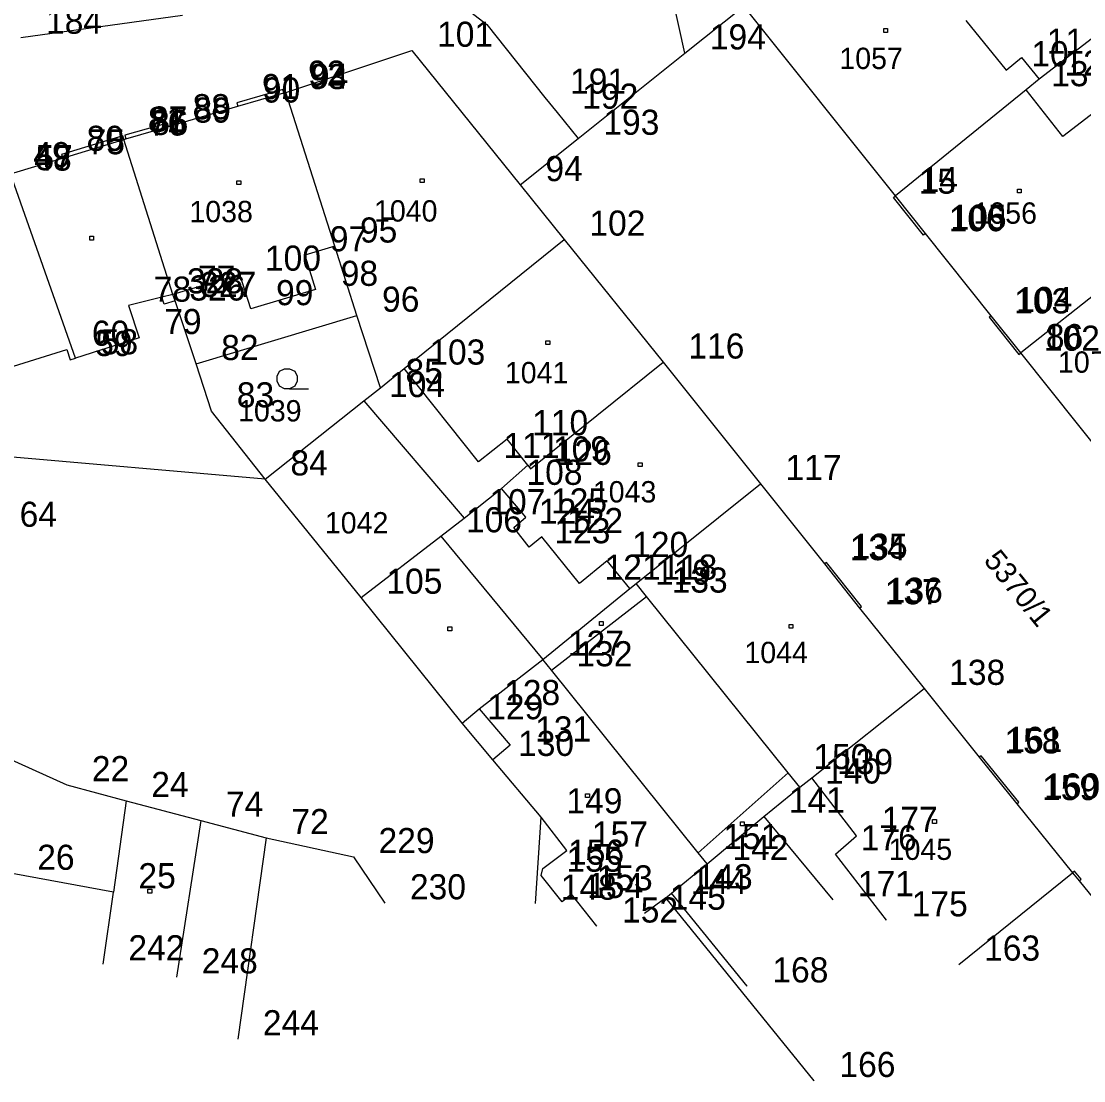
# Model space of a CAD drawing. Extents: x -822293 to -820259, y -1071573 to -1068794.
# Drawn here: x -821822.7 to -821738.1, y -1070479.4 to -1070395 of the extents above; entities that cross this region are included whole.
import ezdxf

# ---------------------------------------------------------------- set-up
doc = ezdxf.new("R2010")
doc.units = 0
for name, color, linetype in [('Vrstva 10', 7, 'Continuous'), ('Vrstva 11', 7, 'Continuous'), ('Vrstva 2', 7, 'Continuous'), ('Vrstva 3', 7, 'Continuous'), ('Vrstva 5', 7, 'Continuous'), ('Vrstva 6', 7, 'Continuous'), ('Vrstva 8', 7, 'Continuous'), ('Vrstva 9', 7, 'Continuous')]:
    doc.layers.add(name, color=color, linetype=linetype)

# ---------------------------------------------------------------- blocks, each defined once
blk = doc.blocks.new('Z304')
at = {"layer": 'Vrstva 2'}
for p, q in [((-80, 20), (-60, 60)), ((-80, -20), (-80, 20)), ((-60, 60), (-20, 80)), ((-20, 80), (20, 80)), ((20, 80), (60, 60)), ((60, 60), (80, 20)), ((80, 20), (80, -20)), ((-60, -60), (-80, -20)), ((-20, -80), (-60, -60)), ((20, -80), (-20, -80)), ((60, -60), (20, -80)), ((20, -80), (170, -80)), ((80, -20), (60, -60))]:
    blk.add_line(p, q, dxfattribs=at)
blk = doc.blocks.new('Z402')
at = {"layer": 'Vrstva 2'}
for p, q in [((-10, 10), (20, 10)), ((-10, -20), (-10, 10)), ((20, 10), (20, -20)), ((20, -20), (-10, -20))]:
    blk.add_line(p, q, dxfattribs=at)

msp = doc.modelspace()

# ---------------------------------------------------------------- linework, layer by layer
at = {"layer": 'Vrstva 2'}
for p, q in [((-821769.86, -1070397.59), (-821765.16, -1070393.83)), ((-821753.07, -1070408.95), (-821765.16, -1070393.83)), ((-821736.36, -1070395.59), (-821741.62, -1070399.67)), ((-821801.63, -1070400.71), (-821791.58, -1070397.38)), ((-821791.58, -1070397.38), (-821782.95, -1070408.08)), ((-821778.34, -1070404.39), (-821769.86, -1070397.59)), ((-821741.62, -1070399.67), (-821742.68, -1070400.52)), ((-821805.45, -1070401.82), (-821801.77, -1070400.75)), ((-821801.77, -1070400.75), (-821801.63, -1070400.71)), ((-821797.72, -1070412.97), (-821801.63, -1070400.71)), ((-821742.68, -1070400.52), (-821753.07, -1070408.95)), ((-821810.97, -1070403.42), (-821805.45, -1070401.82)), ((-821814.36, -1070404.4), (-821810.97, -1070403.42)), ((-821819.41, -1070405.94), (-821814.53, -1070404.45)), ((-821814.53, -1070404.45), (-821814.36, -1070404.4)), ((-821810.61, -1070416.8), (-821814.53, -1070404.45)), ((-821782.95, -1070408.08), (-821778.34, -1070404.39)), ((-821823.56, -1070407.21), (-821819.41, -1070405.94)), ((-821782.95, -1070408.08), (-821779.45, -1070412.42)), ((-821750.69, -1070411.94), (-821753.07, -1070408.95)), ((-821745.46, -1070418.5), (-821750.69, -1070411.94)), ((-821795.96, -1070418.48), (-821797.72, -1070412.97)), ((-821792.2, -1070422.69), (-821779.45, -1070412.42)), ((-821779.45, -1070412.42), (-821771.57, -1070422.21)), ((-821734.45, -1070414.63), (-821743.1, -1070421.46)), ((-821810.44, -1070417.3), (-821810.61, -1070416.8)), ((-821808.77, -1070422.33), (-821810.44, -1070417.3)), ((-821808.77, -1070422.33), (-821795.96, -1070418.48)), ((-821794.09, -1070424.23), (-821795.96, -1070418.48)), ((-821743.1, -1070421.46), (-821745.46, -1070418.5)), ((-821782.13, -1070430.68), (-821771.57, -1070422.21)), ((-821771.57, -1070422.21), (-821763.83, -1070431.88)), ((-821736.08, -1070430.25), (-821743.1, -1070421.46)), ((-821807.53, -1070426.1), (-821808.77, -1070422.33)), ((-821794.09, -1070424.23), (-821792.2, -1070422.69)), ((-821795.4, -1070425.28), (-821794.09, -1070424.23)), ((-821803.26, -1070431.52), (-821795.4, -1070425.28)), ((-821795.4, -1070425.28), (-821787.42, -1070434.61)), ((-821803.26, -1070431.52), (-821807.53, -1070426.1)), ((-821803.26, -1070431.52), (-821837.78, -1070428.51)), ((-821784.46, -1070432.27), (-821782.35, -1070430.41)), ((-821782.35, -1070430.41), (-821782.13, -1070430.68)), ((-821795.62, -1070440.94), (-821803.26, -1070431.52)), ((-821787.42, -1070434.61), (-821784.46, -1070432.27)), ((-821773.73, -1070439.82), (-821763.83, -1070431.88)), ((-821763.83, -1070431.88), (-821758.72, -1070438.27)), ((-821789.28, -1070436.05), (-821787.42, -1070434.61)), ((-821795.62, -1070440.94), (-821789.28, -1070436.05)), ((-821758.72, -1070438.27), (-821755.93, -1070441.78)), ((-821774.22, -1070440.22), (-821773.73, -1070439.82)), ((-821781.16, -1070445.88), (-821774.22, -1070440.22)), ((-821787.59, -1070450.94), (-821795.62, -1070440.94)), ((-821755.93, -1070441.78), (-821750.8, -1070448.2)), ((-821786.24, -1070449.81), (-821781.16, -1070445.88)), ((-821759.73, -1070455.31), (-821750.8, -1070448.2)), ((-821750.8, -1070448.2), (-821746.4, -1070453.66)), ((-821787.59, -1070450.94), (-821786.24, -1070449.81)), ((-821785.13, -1070453.86), (-821787.59, -1070450.94)), ((-821827.55, -1070452.03), (-821819.07, -1070455.87)), ((-821781.28, -1070458.43), (-821785.13, -1070453.86)), ((-821746.4, -1070453.66), (-821743.4, -1070457.38)), ((-821819.07, -1070455.87), (-821814.34, -1070457.13)), ((-821763.57, -1070458.37), (-821760.68, -1070456.06)), ((-821760.68, -1070456.06), (-821759.73, -1070455.31)), ((-821814.34, -1070457.13), (-821815.36, -1070464.4)), ((-821814.34, -1070457.13), (-821808.4, -1070458.7)), ((-821743.4, -1070457.38), (-821738.97, -1070462.86)), ((-821781.73, -1070465.31), (-821781.28, -1070458.43)), ((-821768.06, -1070462.16), (-821763.57, -1070458.37)), ((-821808.4, -1070458.7), (-821803.18, -1070460.09)), ((-821803.18, -1070460.09), (-821805.45, -1070476.11)), ((-821770.91, -1070464.48), (-821768.06, -1070462.16)), ((-821748.02, -1070470.16), (-821738.97, -1070462.86)), ((-821738.97, -1070462.86), (-821738.45, -1070463.51)), ((-821815.36, -1070464.4), (-821823.42, -1070462.93)), ((-821738.45, -1070463.51), (-821734.48, -1070468.43)), ((-821816.16, -1070470.14), (-821815.36, -1070464.4)), ((-821771.37, -1070464.86), (-821770.91, -1070464.48)), ((-821771.37, -1070464.86), (-821773.05, -1070466.11)), ((-821759.54, -1070479.43), (-821771.37, -1070464.86))]:
    msp.add_line(p, q, dxfattribs=at)
at = {"layer": 'Vrstva 3'}
for p, q in [((-821788.93, -1070392.72), (-821785.61, -1070395.31)), ((-821769.86, -1070397.59), (-821770.81, -1070393.24)), ((-821822.72, -1070396.34), (-821809.86, -1070394.55)), ((-821747.46, -1070394.98), (-821744.26, -1070398.93)), ((-821785.61, -1070395.31), (-821780.99, -1070401.11)), ((-821744.26, -1070398.93), (-821743.03, -1070397.93)), ((-821743.03, -1070397.93), (-821741.62, -1070399.67)), ((-821801.85, -1070400.48), (-821805.53, -1070401.55)), ((-821801.77, -1070400.75), (-821801.85, -1070400.48)), ((-821780.99, -1070401.11), (-821780.02, -1070402.31)), ((-821739.75, -1070404.22), (-821742.68, -1070400.52)), ((-821805.53, -1070401.55), (-821805.45, -1070401.82)), ((-821780.02, -1070402.31), (-821778.34, -1070404.39)), ((-821737.22, -1070402.29), (-821739.75, -1070404.22)), ((-821811.05, -1070403.15), (-821814.44, -1070404.13)), ((-821810.97, -1070403.42), (-821811.05, -1070403.15)), ((-821814.61, -1070404.18), (-821819.49, -1070405.67)), ((-821814.53, -1070404.45), (-821814.61, -1070404.18)), ((-821814.44, -1070404.13), (-821814.36, -1070404.4)), ((-821819.49, -1070405.67), (-821819.41, -1070405.94)), ((-821818.36, -1070421.87), (-821823.56, -1070407.21)), ((-821753.23, -1070409.08), (-821753.07, -1070408.95)), ((-821750.84, -1070412.07), (-821753.23, -1070409.08)), ((-821750.69, -1070411.94), (-821750.84, -1070412.07)), ((-821797.72, -1070412.97), (-821800.12, -1070413.67)), ((-821800.12, -1070413.67), (-821799.25, -1070416.42)), ((-821805.29, -1070415.21), (-821810.61, -1070416.8)), ((-821804.4, -1070417.96), (-821805.29, -1070415.21)), ((-821811.5, -1070417.02), (-821814.14, -1070417.68)), ((-821810.61, -1070416.8), (-821811.5, -1070417.02)), ((-821811.31, -1070417.59), (-821811.5, -1070417.02)), ((-821799.25, -1070416.42), (-821804.4, -1070417.96)), ((-821814.14, -1070417.68), (-821813.31, -1070420.26)), ((-821810.44, -1070417.3), (-821811.31, -1070417.59)), ((-821745.46, -1070418.5), (-821745.62, -1070418.62)), ((-821745.62, -1070418.62), (-821743.26, -1070421.59)), ((-821813.31, -1070420.26), (-821818.36, -1070421.87)), ((-821835.98, -1070426.48), (-821819.07, -1070421.19)), ((-821819.07, -1070421.19), (-821818.81, -1070422.01)), ((-821818.81, -1070422.01), (-821818.36, -1070421.87)), ((-821743.26, -1070421.59), (-821743.1, -1070421.46)), ((-821786.29, -1070430.13), (-821792.2, -1070422.69)), ((-821784.01, -1070428.32), (-821786.29, -1070430.13)), ((-821782.35, -1070430.41), (-821784.01, -1070428.32)), ((-821782.51, -1070434.55), (-821784.46, -1070432.27)), ((-821783.47, -1070435.37), (-821782.51, -1070434.55)), ((-821782.24, -1070436.92), (-821783.47, -1070435.37)), ((-821789.28, -1070436.05), (-821781.16, -1070445.88)), ((-821781.23, -1070436.11), (-821782.24, -1070436.92)), ((-821778.24, -1070439.83), (-821781.23, -1070436.11)), ((-821776.04, -1070438.01), (-821778.24, -1070439.83)), ((-821774.22, -1070440.22), (-821776.04, -1070438.01)), ((-821758.57, -1070438.15), (-821758.72, -1070438.27)), ((-821755.77, -1070441.66), (-821758.57, -1070438.15)), ((-821772.9, -1070440.85), (-821773.73, -1070439.82)), ((-821780.48, -1070446.72), (-821772.9, -1070440.85)), ((-821761.61, -1070454.91), (-821772.9, -1070440.85)), ((-821755.93, -1070441.78), (-821755.77, -1070441.66)), ((-821780.48, -1070446.72), (-821781.16, -1070445.88)), ((-821768.78, -1070461.27), (-821780.48, -1070446.72)), ((-821786.24, -1070449.81), (-821783.77, -1070452.71)), ((-821783.77, -1070452.71), (-821785.13, -1070453.86)), ((-821746.24, -1070453.54), (-821746.4, -1070453.66)), ((-821743.24, -1070457.25), (-821746.24, -1070453.54)), ((-821768.78, -1070461.27), (-821761.61, -1070454.91)), ((-821760.68, -1070456.06), (-821761.61, -1070454.91)), ((-821756.18, -1070459.91), (-821759.73, -1070455.31)), ((-821743.4, -1070457.38), (-821743.24, -1070457.25)), ((-821779.25, -1070461.08), (-821781.28, -1070458.43)), ((-821763.57, -1070458.37), (-821758.07, -1070465.03)), ((-821808.4, -1070458.7), (-821810.32, -1070471.18)), ((-821803.18, -1070460.09), (-821796.24, -1070461.6)), ((-821757.84, -1070461.38), (-821756.18, -1070459.91)), ((-821781.15, -1070462.52), (-821779.25, -1070461.08)), ((-821796.24, -1070461.6), (-821793.74, -1070465.28)), ((-821768.06, -1070462.16), (-821768.78, -1070461.27)), ((-821753.78, -1070466.64), (-821757.84, -1070461.38)), ((-821781.28, -1070463.08), (-821781.15, -1070462.52)), ((-821738.81, -1070462.74), (-821738.97, -1070462.86)), ((-821738.29, -1070463.38), (-821738.81, -1070462.74)), ((-821779.63, -1070465.17), (-821781.28, -1070463.08)), ((-821738.45, -1070463.51), (-821738.29, -1070463.38)), ((-821778.87, -1070464.57), (-821779.63, -1070465.17)), ((-821776.85, -1070467.13), (-821778.87, -1070464.57)), ((-821764.88, -1070471.9), (-821770.91, -1070464.48))]:
    msp.add_line(p, q, dxfattribs=at)
at = {"layer": 'Vrstva 8'}
for p, q in [((-821785.61, -1070395.31), (-821785.61, -1070395.31)), ((-821791.58, -1070397.38), (-821791.58, -1070397.38)), ((-821769.86, -1070397.59), (-821769.86, -1070397.59)), ((-821743.03, -1070397.93), (-821743.03, -1070397.93)), ((-821744.26, -1070398.93), (-821744.26, -1070398.93)), ((-821741.62, -1070399.67), (-821741.62, -1070399.67)), ((-821801.85, -1070400.48), (-821801.85, -1070400.48)), ((-821801.77, -1070400.75), (-821801.77, -1070400.75)), ((-821801.63, -1070400.71), (-821801.63, -1070400.71)), ((-821780.99, -1070401.11), (-821780.99, -1070401.11)), ((-821742.68, -1070400.52), (-821742.68, -1070400.52)), ((-821805.53, -1070401.55), (-821805.53, -1070401.55)), ((-821805.45, -1070401.82), (-821805.45, -1070401.82)), ((-821780.02, -1070402.31), (-821780.02, -1070402.31)), ((-821811.05, -1070403.15), (-821811.05, -1070403.15)), ((-821810.97, -1070403.42), (-821810.97, -1070403.42)), ((-821814.61, -1070404.18), (-821814.61, -1070404.18)), ((-821814.53, -1070404.45), (-821814.53, -1070404.45)), ((-821814.44, -1070404.13), (-821814.44, -1070404.13)), ((-821814.36, -1070404.4), (-821814.36, -1070404.4)), ((-821778.34, -1070404.39), (-821778.34, -1070404.39)), ((-821739.75, -1070404.22), (-821739.75, -1070404.22)), ((-821819.49, -1070405.67), (-821819.49, -1070405.67)), ((-821819.41, -1070405.94), (-821819.41, -1070405.94)), ((-821782.95, -1070408.08), (-821782.95, -1070408.08)), ((-821753.23, -1070409.08), (-821753.23, -1070409.08)), ((-821753.07, -1070408.95), (-821753.07, -1070408.95)), ((-821750.84, -1070412.07), (-821750.84, -1070412.07)), ((-821750.69, -1070411.94), (-821750.69, -1070411.94)), ((-821797.72, -1070412.97), (-821797.72, -1070412.97)), ((-821779.45, -1070412.42), (-821779.45, -1070412.42)), ((-821800.12, -1070413.67), (-821800.12, -1070413.67)), ((-821805.29, -1070415.21), (-821805.29, -1070415.21)), ((-821811.5, -1070417.02), (-821811.5, -1070417.02)), ((-821810.61, -1070416.8), (-821810.61, -1070416.8)), ((-821799.25, -1070416.42), (-821799.25, -1070416.42)), ((-821814.14, -1070417.68), (-821814.14, -1070417.68)), ((-821811.31, -1070417.59), (-821811.31, -1070417.59)), ((-821810.44, -1070417.3), (-821810.44, -1070417.3)), ((-821804.4, -1070417.96), (-821804.4, -1070417.96)), ((-821795.96, -1070418.48), (-821795.96, -1070418.48)), ((-821745.62, -1070418.62), (-821745.62, -1070418.62)), ((-821745.46, -1070418.5), (-821745.46, -1070418.5)), ((-821813.31, -1070420.26), (-821813.31, -1070420.26)), ((-821819.07, -1070421.19), (-821819.07, -1070421.19)), ((-821818.81, -1070422.01), (-821818.81, -1070422.01)), ((-821818.36, -1070421.87), (-821818.36, -1070421.87)), ((-821771.57, -1070422.21), (-821771.57, -1070422.21)), ((-821743.26, -1070421.59), (-821743.26, -1070421.59)), ((-821743.1, -1070421.46), (-821743.1, -1070421.46)), ((-821808.77, -1070422.33), (-821808.77, -1070422.33)), ((-821792.2, -1070422.69), (-821792.2, -1070422.69)), ((-821794.09, -1070424.23), (-821794.09, -1070424.23)), ((-821795.4, -1070425.28), (-821795.4, -1070425.28)), ((-821807.53, -1070426.1), (-821807.53, -1070426.1)), ((-821784.01, -1070428.32), (-821784.01, -1070428.32)), ((-821786.29, -1070430.13), (-821786.29, -1070430.13)), ((-821782.35, -1070430.41), (-821782.35, -1070430.41)), ((-821782.13, -1070430.68), (-821782.13, -1070430.68)), ((-821803.26, -1070431.52), (-821803.26, -1070431.52)), ((-821784.46, -1070432.27), (-821784.46, -1070432.27)), ((-821763.83, -1070431.88), (-821763.83, -1070431.88)), ((-821787.42, -1070434.61), (-821787.42, -1070434.61)), ((-821782.51, -1070434.55), (-821782.51, -1070434.55)), ((-821783.47, -1070435.37), (-821783.47, -1070435.37)), ((-821789.28, -1070436.05), (-821789.28, -1070436.05)), ((-821781.23, -1070436.11), (-821781.23, -1070436.11)), ((-821782.24, -1070436.92), (-821782.24, -1070436.92)), ((-821776.04, -1070438.01), (-821776.04, -1070438.01)), ((-821758.72, -1070438.27), (-821758.72, -1070438.27)), ((-821758.57, -1070438.15), (-821758.57, -1070438.15)), ((-821778.24, -1070439.83), (-821778.24, -1070439.83)), ((-821773.73, -1070439.82), (-821773.73, -1070439.82)), ((-821774.22, -1070440.22), (-821774.22, -1070440.22)), ((-821772.9, -1070440.85), (-821772.9, -1070440.85)), ((-821795.62, -1070440.94), (-821795.62, -1070440.94)), ((-821755.77, -1070441.66), (-821755.77, -1070441.66)), ((-821755.93, -1070441.78), (-821755.93, -1070441.78)), ((-821781.16, -1070445.88), (-821781.16, -1070445.88)), ((-821780.48, -1070446.72), (-821780.48, -1070446.72)), ((-821750.8, -1070448.2), (-821750.8, -1070448.2)), ((-821786.24, -1070449.81), (-821786.24, -1070449.81)), ((-821787.59, -1070450.94), (-821787.59, -1070450.94)), ((-821783.77, -1070452.71), (-821783.77, -1070452.71)), ((-821746.24, -1070453.54), (-821746.24, -1070453.54)), ((-821785.13, -1070453.86), (-821785.13, -1070453.86)), ((-821746.4, -1070453.66), (-821746.4, -1070453.66)), ((-821761.61, -1070454.91), (-821761.61, -1070454.91)), ((-821819.07, -1070455.87), (-821819.07, -1070455.87)), ((-821760.68, -1070456.06), (-821760.68, -1070456.06)), ((-821759.73, -1070455.31), (-821759.73, -1070455.31)), ((-821814.34, -1070457.13), (-821814.34, -1070457.13)), ((-821743.4, -1070457.38), (-821743.4, -1070457.38)), ((-821743.24, -1070457.25), (-821743.24, -1070457.25)), ((-821781.28, -1070458.43), (-821781.28, -1070458.43)), ((-821763.57, -1070458.37), (-821763.57, -1070458.37)), ((-821808.4, -1070458.7), (-821808.4, -1070458.7)), ((-821803.18, -1070460.09), (-821803.18, -1070460.09)), ((-821756.18, -1070459.91), (-821756.18, -1070459.91)), ((-821779.25, -1070461.08), (-821779.25, -1070461.08)), ((-821796.24, -1070461.6), (-821796.24, -1070461.6)), ((-821768.78, -1070461.27), (-821768.78, -1070461.27)), ((-821757.84, -1070461.38), (-821757.84, -1070461.38)), ((-821781.15, -1070462.52), (-821781.15, -1070462.52)), ((-821768.06, -1070462.16), (-821768.06, -1070462.16)), ((-821738.97, -1070462.86), (-821738.97, -1070462.86)), ((-821738.81, -1070462.74), (-821738.81, -1070462.74)), ((-821781.28, -1070463.08), (-821781.28, -1070463.08)), ((-821738.45, -1070463.51), (-821738.45, -1070463.51)), ((-821738.29, -1070463.38), (-821738.29, -1070463.38)), ((-821815.36, -1070464.4), (-821815.36, -1070464.4)), ((-821778.87, -1070464.57), (-821778.87, -1070464.57)), ((-821770.91, -1070464.48), (-821770.91, -1070464.48)), ((-821793.74, -1070465.28), (-821793.74, -1070465.28)), ((-821781.73, -1070465.31), (-821781.73, -1070465.31)), ((-821779.63, -1070465.17), (-821779.63, -1070465.17)), ((-821771.37, -1070464.86), (-821771.37, -1070464.86)), ((-821758.07, -1070465.03), (-821758.07, -1070465.03)), ((-821773.05, -1070466.11), (-821773.05, -1070466.11)), ((-821753.78, -1070466.64), (-821753.78, -1070466.64)), ((-821776.85, -1070467.13), (-821776.85, -1070467.13)), ((-821816.16, -1070470.14), (-821816.16, -1070470.14)), ((-821748.02, -1070470.16), (-821748.02, -1070470.16)), ((-821810.32, -1070471.18), (-821810.32, -1070471.18)), ((-821764.88, -1070471.9), (-821764.88, -1070471.9)), ((-821805.45, -1070476.11), (-821805.45, -1070476.11)), ((-821759.54, -1070479.43), (-821759.54, -1070479.43))]:
    msp.add_line(p, q, dxfattribs=at)

# ---------------------------------------------------------------- block references
at = {"layer": 'Vrstva 10', "xscale": 0.01, "yscale": 0.01}
msp.add_blockref('Z304', (-821801.52, -1070423.52), dxfattribs=at)
at = {"layer": 'Vrstva 11', "xscale": 0.01, "yscale": 0.01}
for p in [(-821753.91, -1070395.73), (-821805.42, -1070407.85), (-821790.82, -1070407.7), (-821743.27, -1070408.51), (-821817.13, -1070412.27), (-821780.81, -1070420.59), (-821773.46, -1070430.32), (-821788.61, -1070443.39), (-821776.54, -1070442.96), (-821761.44, -1070443.18), (-821777.65, -1070456.68), (-821750.02, -1070458.73), (-821765.33, -1070458.92), (-821812.5, -1070464.28)]:
    msp.add_blockref('Z402', p, dxfattribs=at)

# ---------------------------------------------------------------- texts
at = {"layer": 'Vrstva 5'}
for s, p in [('1039', (-821805.426, -1070426.92)), ('1042', (-821798.516, -1070435.84))]:
    msp.add_text(s, height=1.7, dxfattribs=at).set_placement(p)
msp.add_text('5370/1', height=1.7, rotation=309, dxfattribs=at).set_placement((-821746.113, -1070438.017))
at = {"layer": 'Vrstva 6'}
for s, p in [('1057', (-821757.546, -1070398.85)), ('1038', (-821809.306, -1070411.05)), ('1040', (-821794.603, -1070411)), ('1056', (-821746.866, -1070411.17)), ('1054', (-821740.136, -1070423.04)), ('1041', (-821784.183, -1070423.88)), ('1043', (-821777.176, -1070433.37)), ('1044', (-821765.106, -1070446.17)), ('1045', (-821753.618, -1070461.84))]:
    msp.add_text(s, height=1.7, dxfattribs=at).set_placement(p)
at = {"layer": 'Vrstva 9'}
for s, p in [('184', (-821820.72, -1070396.04)), ('101', (-821789.58, -1070397.08)), ('194', (-821767.86, -1070397.29)), ('11', (-821741.03, -1070397.63)), ('10', (-821742.26, -1070398.63)), ('12', (-821739.62, -1070399.37)), ('92', (-821799.85, -1070400.18)), ('93', (-821799.77, -1070400.45)), ('94', (-821799.63, -1070400.41)), ('13', (-821740.68, -1070400.22)), ('91', (-821803.53, -1070401.25)), ('191', (-821778.99, -1070400.81)), ('90', (-821803.45, -1070401.52)), ('192', (-821778.02, -1070402.01)), ('88', (-821809.05, -1070402.85)), ('89', (-821808.97, -1070403.12)), ('81', (-821812.61, -1070403.88)), ('87', (-821812.44, -1070403.83)), ('76', (-821812.53, -1070404.15)), ('86', (-821812.36, -1070404.1)), ('193', (-821776.34, -1070404.09)), ('80', (-821817.49, -1070405.37)), ('75', (-821817.41, -1070405.64)), ('49', (-821821.73, -1070406.67)), ('48', (-821821.65, -1070406.94)), ('57', (-821821.56, -1070406.91)), ('94', (-821780.95, -1070407.78)), ('15', (-821751.23, -1070408.78)), ('14', (-821751.07, -1070408.65)), ('102', (-821777.45, -1070412.12)), ('106', (-821748.84, -1070411.77)), ('105', (-821748.69, -1070411.64)), ('95', (-821795.72, -1070412.67)), ('97', (-821798.12, -1070413.37)), ('100', (-821803.29, -1070414.91)), ('77', (-821808.61, -1070416.5)), ('98', (-821797.25, -1070416.12)), ('78', (-821812.14, -1070417.38)), ('328', (-821809.5, -1070416.72)), ('326', (-821809.31, -1070417.29)), ('327', (-821808.44, -1070417)), ('99', (-821802.4, -1070417.66)), ('96', (-821793.96, -1070418.18)), ('103', (-821743.62, -1070418.32)), ('104', (-821743.46, -1070418.2)), ('79', (-821811.31, -1070419.96)), ('60', (-821817.07, -1070420.89)), ('59', (-821816.81, -1070421.71)), ('58', (-821816.36, -1070421.57)), ('102', (-821741.26, -1070421.29)), ('86', (-821741.1, -1070421.16)), ('82', (-821806.77, -1070422.03)), ('103', (-821790.2, -1070422.39)), ('116', (-821769.57, -1070421.91)), ('85', (-821792.09, -1070423.93)), ('104', (-821793.4, -1070424.98)), ('83', (-821805.53, -1070425.8)), ('110', (-821782.01, -1070428.02)), ('111', (-821784.29, -1070429.83)), ('109', (-821780.35, -1070430.11)), ('126', (-821780.13, -1070430.38)), ('84', (-821801.26, -1070431.22)), ('117', (-821761.83, -1070431.58)), ('108', (-821782.46, -1070431.97)), ('107', (-821785.42, -1070434.31)), ('125', (-821780.51, -1070434.25)), ('124', (-821781.47, -1070435.07)), ('64', (-821822.82, -1070435.31)), ('106', (-821787.28, -1070435.75)), ('122', (-821779.23, -1070435.81)), ('123', (-821780.24, -1070436.62)), ('120', (-821774.04, -1070437.71)), ('134', (-821756.72, -1070437.97)), ('135', (-821756.57, -1070437.85)), ('121', (-821776.24, -1070439.53)), ('118', (-821771.73, -1070439.52)), ('119', (-821772.22, -1070439.92)), ('105', (-821793.62, -1070440.64)), ('133', (-821770.9, -1070440.55)), ('137', (-821753.93, -1070441.48)), ('136', (-821753.77, -1070441.36)), ('127', (-821779.16, -1070445.58)), ('132', (-821778.48, -1070446.42)), ('138', (-821748.8, -1070447.9)), ('128', (-821784.24, -1070449.51)), ('129', (-821785.59, -1070450.64)), ('131', (-821781.77, -1070452.41)), ('130', (-821783.13, -1070453.56)), ('158', (-821744.4, -1070453.36)), ('161', (-821744.24, -1070453.24)), ('150', (-821759.61, -1070454.61)), ('22', (-821817.07, -1070455.57)), ('139', (-821757.73, -1070455.01)), ('140', (-821758.68, -1070455.76)), ('24', (-821812.34, -1070456.83)), ('159', (-821741.4, -1070457.08)), ('160', (-821741.24, -1070456.95)), ('149', (-821779.28, -1070458.13)), ('141', (-821761.57, -1070458.07)), ('74', (-821806.4, -1070458.4)), ('72', (-821801.18, -1070459.79)), ('177', (-821754.18, -1070459.61)), ('229', (-821794.24, -1070461.3)), ('157', (-821777.25, -1070460.78)), ('151', (-821766.78, -1070460.97)), ('176', (-821755.84, -1070461.08)), ('156', (-821779.15, -1070462.22)), ('142', (-821766.06, -1070461.86)), ('26', (-821821.42, -1070462.63)), ('155', (-821779.28, -1070462.78)), ('25', (-821813.36, -1070464.1)), ('154', (-821777.63, -1070464.87)), ('153', (-821776.87, -1070464.27)), ('144', (-821769.37, -1070464.56)), ('143', (-821768.91, -1070464.18)), ('171', (-821756.07, -1070464.73)), ('230', (-821791.74, -1070464.98)), ('148', (-821779.73, -1070465.01)), ('145', (-821771.05, -1070465.81)), ('175', (-821751.78, -1070466.34)), ('152', (-821774.85, -1070466.83)), ('242', (-821814.16, -1070469.84)), ('163', (-821746.02, -1070469.86)), ('248', (-821808.32, -1070470.88)), ('168', (-821762.88, -1070471.6)), ('244', (-821803.45, -1070475.81)), ('166', (-821757.54, -1070479.13))]:
    msp.add_text(s, height=2, dxfattribs=at).set_placement(p)

doc.saveas('drawing.dxf')
